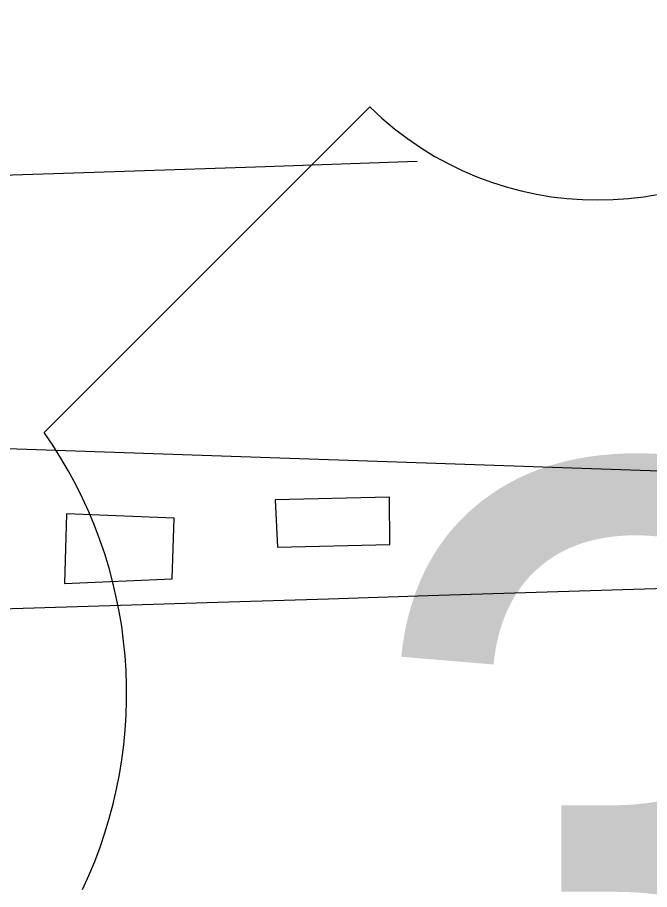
# Model space of a CAD drawing. Extents: x -6.1 to 38, y -7.7 to 22.
# Drawn here: x 5.8596 to 5.9662, y 19.9016 to 20.0488 of the extents above; entities that cross this region are included whole.
import ezdxf

# ---------------------------------------------------------------- set-up
doc = ezdxf.new("R2010")
doc.units = 0
for name, color, linetype in [('GM_X_City_Street', 7, 'Continuous'), ('GM_X_Corporation', 7, 'Continuous'), ('GM_X_County_Road', 7, 'Continuous'), ('GM_X_Minor_Lake', 7, 'Continuous'), ('GM_X_US_Shield', 7, 'Continuous')]:
    doc.layers.add(name, color=color, linetype=linetype)

msp = doc.modelspace()

# ---------------------------------------------------------------- linework, layer by layer
at = {"layer": 'GM_X_City_Street'}
msp.add_lwpolyline([(5.75076, 20.01919), (5.77937, 20.01952), (5.81042, 20.02056), (5.84147, 20.02161), (5.87252, 20.02265), (5.89975, 20.02357), (5.92698, 20.02449)], dxfattribs=at)
at = {"layer": 'GM_X_Corporation'}
msp.add_lwpolyline([(3.57893, 20.04876), (4.40517, 20.00794), (4.52052, 20.00493), (5.06432, 19.99968), (5.10588, 19.99873), (5.44207, 19.98944), (5.85226, 19.97619), (6.03347, 19.96996), (6.05243, 19.96934), (6.44715, 19.95634), (6.50311, 19.95448), (6.5387, 19.95281), (6.57375, 19.95116), (6.60957, 19.94948), (6.64602, 19.94776), (6.72175, 19.94421), (6.77262, 19.94188), (6.8325, 19.93914), (6.8881, 19.93659), (7.17492, 19.92346)], dxfattribs=at)
msp.add_lwpolyline([(3.57893, 20.04876), (4.40517, 20.00794), (4.52052, 20.00493), (5.06432, 19.99968), (5.10588, 19.99873), (5.44207, 19.98944), (5.85226, 19.97619), (6.03347, 19.96996), (6.05243, 19.96934), (6.44715, 19.95634), (6.50311, 19.95448), (6.5387, 19.95281), (6.57375, 19.95116), (6.60957, 19.94948), (6.64602, 19.94776), (6.72175, 19.94421), (6.77262, 19.94188), (6.8325, 19.93914), (6.8881, 19.93659), (7.17492, 19.92346)], dxfattribs=at)
at = {"layer": 'GM_X_County_Road'}
msp.add_lwpolyline([(5.70034, 19.94435), (5.72363, 19.94481), (5.75468, 19.94579), (5.77838, 19.94653), (5.80207, 19.94728), (5.83313, 19.94823), (5.86419, 19.94918), (5.89524, 19.95014), (5.91204, 19.95065), (5.92883, 19.95117), (5.95989, 19.95213), (5.99095, 19.9531), (6.01443, 19.95382), (6.03791, 19.95455), (6.06897, 19.95549), (6.10002, 19.95644), (6.11567, 19.95691), (6.13131, 19.95739), (6.14746, 19.95788), (6.16361, 19.95837), (6.18066, 19.95886), (6.19771, 19.95935), (6.22704, 19.96019)], dxfattribs=at)
at = {"layer": 'GM_X_Minor_Lake'}
for points in [[(5.92238, 19.95979), (5.92235, 19.96776), (5.90305, 19.96734)], [(5.90305, 19.96734), (5.90346, 19.95936), (5.92238, 19.95979)], [(5.86786, 19.96498), (5.86753, 19.95321), (5.8857, 19.95401)], [(5.8857, 19.95401), (5.88603, 19.96426), (5.86786, 19.96498)]]:
    msp.add_lwpolyline(points, dxfattribs=at)
at = {"layer": 'GM_X_US_Shield'}
msp.add_line((5.91903, 20.03365), (5.8641, 19.97872), dxfattribs=at)
for centre, radius, start, end in [((5.95748, 20.07288), 0.05493, 225.573, 314.427), ((5.8011, 19.93461), 0.0769, 334.5471, 35.0009)]:
    msp.add_arc(centre, radius, start, end, dxfattribs=at)

# ---------------------------------------------------------------- texts
msp.add_text('36', height=0.131836, dxfattribs=at).set_placement((5.91553, 19.84139))

doc.saveas('drawing.dxf')
